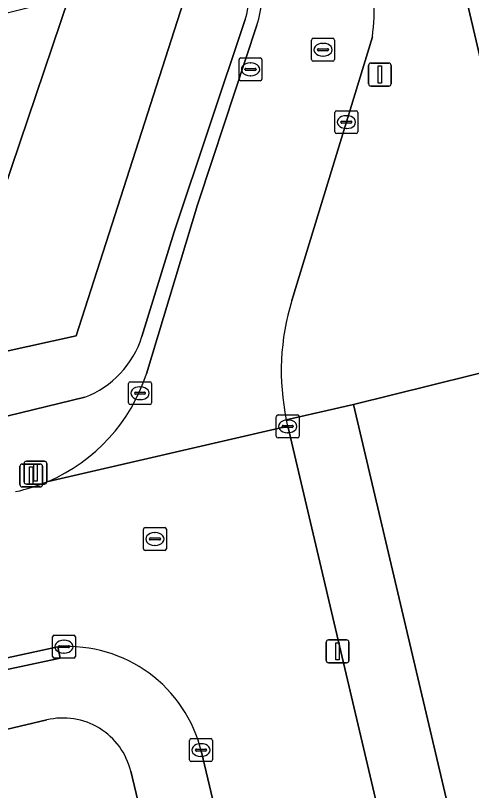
# Model space of a CAD drawing. Extents: x 162026 to 163502, y 387295 to 388169.
# Drawn here: x 163099.97 to 163119.9, y 387704.08 to 387737.95 of the extents above; entities that cross this region are included whole.
import ezdxf

# ---------------------------------------------------------------- set-up
doc = ezdxf.new("R2010")
doc.units = 0
for name, color, linetype in [('IMGEO_Erf', 7, 'Continuous'), ('IMGEO_Groenvoorziening', 7, 'Continuous'), ('IMGEO_Kolk', 7, 'Continuous'), ('IMGEO_Lichtmast', 7, 'Continuous'), ('IMGEO_Rijbaan_lokaal_open', 7, 'Continuous'), ('IMGEO_Rioolput', 7, 'Continuous'), ('IMGEO_Voetpad_open', 7, 'Continuous')]:
    doc.layers.add(name, color=color, linetype=linetype)

msp = doc.modelspace()

# ---------------------------------------------------------------- linework, layer by layer
at = {"layer": 'IMGEO_Erf'}
for points in [[(163161.831, 387763.991), (163116.279, 387753.187), (163117.024, 387750), (163123.323, 387723.073), (163114.741, 387720.947), (163132.768, 387644.387)], [(163101.336, 387707.159), (163076.868, 387701.358)], [(163119.445, 387644.426), (163105.006, 387704.916)]]:
    msp.add_lwpolyline(points, dxfattribs=at)
msp.add_arc((163102.051, 387704.204), 3.04, 13.5408, 103.595, dxfattribs=at)
at = {"layer": 'IMGEO_Groenvoorziening'}
for points in [[(163107.567, 387739.342), (163102.621, 387723.956), (163088.208, 387720.774), (163085.154, 387732.922), (163083.829, 387738.381), (163084.261, 387739.407), (163105.227, 387744.613), (163106.536, 387743.847)], [(163088.208, 387720.774), (163102.621, 387723.956), (163107.567, 387739.342), (163106.536, 387743.847), (163105.227, 387744.613), (163102.308, 387738.742), (163098.7, 387728.111), (163091.882, 387726.665)], [(163091.882, 387726.665), (163098.7, 387728.111), (163102.308, 387738.742), (163089.65, 387735.595)]]:
    msp.add_lwpolyline(points, close=True, dxfattribs=at)
for points in [[(163105.496, 387723.918), (163106.907, 387728.488), (163110.011, 387737.769)], [(163089.469, 387717.975), (163103.003, 387721.262)]]:
    msp.add_lwpolyline(points, dxfattribs=at)
for centre, radius, start, end in [((163106.31, 387738.919), 3.876, 342.732, 12.6914), ((163101.467, 387725.201), 4.228, 291.2964, 342.3299)]:
    msp.add_arc(centre, radius, start, end, dxfattribs=at)
at = {"layer": 'IMGEO_Kolk'}
for p, q in [((163109.741, 387735.17), (163109.741, 387736.022)), ((163109.816, 387736.096), (163110.668, 387736.096)), ((163110.229, 387735.876), (163110.254, 387735.876)), ((163110.742, 387736.022), (163110.742, 387735.17)), ((163110, 387735.59), (163110, 387735.602)), ((163110.438, 387735.553), (163110.04, 387735.553)), ((163110.043, 387735.639), (163110.441, 387735.639)), ((163110.484, 387735.602), (163110.484, 387735.59)), ((163110.252, 387735.316), (163110.227, 387735.316)), ((163110.668, 387735.096), (163109.816, 387735.096)), ((163113.93, 387732.864), (163113.93, 387733.716)), ((163114.005, 387733.79), (163114.857, 387733.79)), ((163114.418, 387733.57), (163114.443, 387733.57)), ((163114.931, 387733.716), (163114.931, 387732.864)), ((163114.189, 387733.284), (163114.189, 387733.296)), ((163114.627, 387733.247), (163114.229, 387733.247)), ((163114.232, 387733.333), (163114.63, 387733.333)), ((163114.673, 387733.296), (163114.673, 387733.284)), ((163114.857, 387732.79), (163114.005, 387732.79)), ((163114.441, 387733.01), (163114.416, 387733.01)), ((163104.99, 387721.942), (163105.842, 387721.942)), ((163104.915, 387721.016), (163104.915, 387721.868)), ((163105.403, 387721.722), (163105.428, 387721.722)), ((163105.916, 387721.868), (163105.916, 387721.016)), ((163105.174, 387721.436), (163105.174, 387721.448)), ((163105.612, 387721.399), (163105.214, 387721.399)), ((163105.217, 387721.485), (163105.615, 387721.485)), ((163105.658, 387721.448), (163105.658, 387721.436)), ((163105.842, 387720.942), (163104.99, 387720.942)), ((163105.426, 387721.162), (163105.401, 387721.162)), ((163111.369, 387719.564), (163111.369, 387720.416)), ((163111.444, 387720.49), (163112.296, 387720.49)), ((163111.857, 387720.27), (163111.882, 387720.27)), ((163112.37, 387720.416), (163112.37, 387719.564)), ((163111.628, 387719.984), (163111.628, 387719.996)), ((163112.066, 387719.947), (163111.668, 387719.947)), ((163111.671, 387720.033), (163112.069, 387720.033)), ((163112.112, 387719.996), (163112.112, 387719.984)), ((163111.88, 387719.71), (163111.855, 387719.71)), ((163112.296, 387719.49), (163111.444, 387719.49)), ((163101.589, 387709.936), (163101.589, 387710.788)), ((163101.664, 387710.862), (163102.516, 387710.862)), ((163102.59, 387710.788), (163102.59, 387709.936)), ((163102.077, 387710.642), (163102.102, 387710.642)), ((163101.848, 387710.356), (163101.848, 387710.368)), ((163102.286, 387710.319), (163101.888, 387710.319)), ((163101.891, 387710.405), (163102.289, 387710.405)), ((163102.1, 387710.082), (163102.075, 387710.082)), ((163102.332, 387710.368), (163102.332, 387710.356)), ((163102.516, 387709.862), (163101.664, 387709.862)), ((163107.576, 387705.416), (163107.576, 387706.268)), ((163107.651, 387706.342), (163108.503, 387706.342)), ((163108.064, 387706.122), (163108.089, 387706.122)), ((163108.577, 387706.268), (163108.577, 387705.416)), ((163107.835, 387705.836), (163107.835, 387705.848)), ((163108.273, 387705.799), (163107.875, 387705.799)), ((163107.878, 387705.885), (163108.276, 387705.885)), ((163108.319, 387705.848), (163108.319, 387705.836)), ((163108.503, 387705.342), (163107.651, 387705.342)), ((163108.087, 387705.562), (163108.062, 387705.562))]:
    msp.add_line(p, q, dxfattribs=at)
for points in [[(163109.741, 387735.17), (163109.741, 387736.022)], [(163109.816, 387736.096), (163110.668, 387736.096)], [(163110.742, 387736.022), (163110.742, 387735.17)], [(163110.668, 387735.096), (163109.816, 387735.096)], [(163113.93, 387732.864), (163113.93, 387733.716)], [(163114.005, 387733.79), (163114.857, 387733.79)], [(163114.931, 387733.716), (163114.931, 387732.864)], [(163114.857, 387732.79), (163114.005, 387732.79)], [(163104.99, 387721.942), (163105.842, 387721.942)], [(163104.915, 387721.016), (163104.915, 387721.868)], [(163105.916, 387721.868), (163105.916, 387721.016)], [(163105.842, 387720.942), (163104.99, 387720.942)], [(163111.369, 387719.564), (163111.369, 387720.416)], [(163111.444, 387720.49), (163112.296, 387720.49)], [(163112.37, 387720.416), (163112.37, 387719.564)], [(163112.296, 387719.49), (163111.444, 387719.49)], [(163101.589, 387709.936), (163101.589, 387710.788)], [(163101.664, 387710.862), (163102.516, 387710.862)], [(163102.59, 387710.788), (163102.59, 387709.936)], [(163102.516, 387709.862), (163101.664, 387709.862)], [(163107.576, 387705.416), (163107.576, 387706.268)], [(163107.651, 387706.342), (163108.503, 387706.342)], [(163108.577, 387706.268), (163108.577, 387705.416)], [(163108.503, 387705.342), (163107.651, 387705.342)]]:
    msp.add_lwpolyline(points, dxfattribs=at)
for centre, radius, start, end in [((163109.818, 387736.02), 0.0765, 91.552, 178.448), ((163109.818, 387736.02), 0.0765, 91.552, 178.448), ((163110.666, 387736.02), 0.0765, 1.552, 88.448), ((163110.666, 387736.02), 0.0765, 1.552, 88.448), ((163110.04, 387735.599), 0.0403, 85.8775, 175.7526), ((163110.037, 387735.589), 0.0366, 178.938, 274.7102), ((163110.441, 387735.596), 0.043, 264.8664, 352.4533), ((163110.445, 387735.601), 0.0386, 1.7309, 96.639), ((163109.818, 387735.172), 0.0765, 181.552, 268.448), ((163109.818, 387735.172), 0.0765, 181.552, 268.448), ((163110.666, 387735.172), 0.0765, 271.552, 358.448), ((163110.666, 387735.172), 0.0765, 271.552, 358.448), ((163114.007, 387733.714), 0.0765, 91.552, 178.448), ((163114.007, 387733.714), 0.0765, 91.552, 178.448), ((163114.855, 387733.714), 0.0765, 1.552, 88.448), ((163114.855, 387733.714), 0.0765, 1.552, 88.448), ((163114.229, 387733.293), 0.0403, 85.8775, 175.7526), ((163114.226, 387733.283), 0.0366, 178.938, 274.7102), ((163114.63, 387733.29), 0.043, 264.8664, 352.4533), ((163114.634, 387733.295), 0.0386, 1.7309, 96.639), ((163114.007, 387732.866), 0.0765, 181.552, 268.448), ((163114.007, 387732.866), 0.0765, 181.552, 268.448), ((163114.855, 387732.866), 0.0765, 271.552, 358.448), ((163114.855, 387732.866), 0.0765, 271.552, 358.448), ((163104.992, 387721.866), 0.0765, 91.552, 178.448), ((163104.992, 387721.866), 0.0765, 91.552, 178.448), ((163105.84, 387721.866), 0.0765, 1.552, 88.448), ((163105.84, 387721.866), 0.0765, 1.552, 88.448), ((163105.214, 387721.445), 0.0403, 85.8775, 175.7526), ((163105.211, 387721.435), 0.0366, 178.938, 274.7102), ((163105.615, 387721.442), 0.043, 264.8664, 352.4533), ((163105.619, 387721.447), 0.0386, 1.7309, 96.639), ((163104.992, 387721.018), 0.0765, 181.552, 268.448), ((163104.992, 387721.018), 0.0765, 181.552, 268.448), ((163105.84, 387721.018), 0.0765, 271.552, 358.448), ((163105.84, 387721.018), 0.0765, 271.552, 358.448), ((163111.446, 387720.414), 0.0765, 91.552, 178.448), ((163111.446, 387720.414), 0.0765, 91.552, 178.448), ((163112.294, 387720.414), 0.0765, 1.552, 88.448), ((163112.294, 387720.414), 0.0765, 1.552, 88.448), ((163111.668, 387719.993), 0.0403, 85.8775, 175.7526), ((163111.665, 387719.983), 0.0366, 178.938, 274.7102), ((163112.069, 387719.99), 0.043, 264.8664, 352.4533), ((163112.073, 387719.995), 0.0386, 1.7309, 96.639), ((163111.446, 387719.566), 0.0765, 181.552, 268.448), ((163111.446, 387719.566), 0.0765, 181.552, 268.448), ((163112.294, 387719.566), 0.0765, 271.552, 358.448), ((163112.294, 387719.566), 0.0765, 271.552, 358.448), ((163101.666, 387710.786), 0.0765, 91.552, 178.448), ((163101.666, 387710.786), 0.0765, 91.552, 178.448), ((163102.514, 387710.786), 0.0765, 1.552, 88.448), ((163102.514, 387710.786), 0.0765, 1.552, 88.448), ((163101.888, 387710.365), 0.0403, 85.8775, 175.7526), ((163101.885, 387710.355), 0.0366, 178.938, 274.7102), ((163102.289, 387710.362), 0.043, 264.8664, 352.4533), ((163102.293, 387710.367), 0.0386, 1.7309, 96.639), ((163101.666, 387709.938), 0.0765, 181.552, 268.448), ((163101.666, 387709.938), 0.0765, 181.552, 268.448), ((163102.514, 387709.938), 0.0765, 271.552, 358.448), ((163102.514, 387709.938), 0.0765, 271.552, 358.448), ((163107.653, 387706.266), 0.0765, 91.552, 178.448), ((163107.653, 387706.266), 0.0765, 91.552, 178.448), ((163108.501, 387706.266), 0.0765, 1.552, 88.448), ((163108.501, 387706.266), 0.0765, 1.552, 88.448), ((163107.875, 387705.845), 0.0403, 85.8775, 175.7526), ((163107.872, 387705.835), 0.0366, 178.938, 274.7102), ((163108.276, 387705.842), 0.043, 264.8664, 352.4533), ((163108.28, 387705.847), 0.0386, 1.7309, 96.639), ((163107.653, 387705.418), 0.0765, 181.552, 268.448), ((163107.653, 387705.418), 0.0765, 181.552, 268.448), ((163108.501, 387705.418), 0.0765, 271.552, 358.448), ((163108.501, 387705.418), 0.0765, 271.552, 358.448)]:
    msp.add_arc(centre, radius, start, end, dxfattribs=at)
for centre, major_axis, ratio, start_param, end_param in [((163110.228, 387735.596), (-0.387, 0.002), 0.722429, 4.712389, 7.853982), ((163110.253, 387735.596), (-0.39, 0.002), 0.717154, 1.570796, 4.712389), ((163114.417, 387733.29), (-0.387, 0.002), 0.722429, 4.712389, 7.853982), ((163114.442, 387733.29), (-0.39, 0.002), 0.717154, 1.570796, 4.712389), ((163105.402, 387721.442), (-0.387, 0.002), 0.722429, 4.712389, 7.853982), ((163105.427, 387721.442), (-0.39, 0.002), 0.717154, 1.570796, 4.712389), ((163111.856, 387719.99), (-0.387, 0.002), 0.722429, 4.712389, 7.853982), ((163111.881, 387719.99), (-0.39, 0.002), 0.717154, 1.570796, 4.712389), ((163102.076, 387710.362), (-0.387, 0.002), 0.722429, 4.712389, 7.853982), ((163102.101, 387710.362), (-0.39, 0.002), 0.717154, 1.570796, 4.712389), ((163108.063, 387705.842), (-0.387, 0.002), 0.722429, 4.712389, 7.853982), ((163108.088, 387705.842), (-0.39, 0.002), 0.717154, 1.570796, 4.712389)]:
    msp.add_ellipse(centre, major_axis=major_axis, ratio=ratio, start_param=start_param, end_param=end_param, dxfattribs=at)
at = {"layer": 'IMGEO_Lichtmast'}
for p, q in [((163115.499, 387735.869), (163116.289, 387735.869)), ((163116.289, 387735.869), (163115.499, 387735.869)), ((163115.399, 387734.969), (163115.399, 387735.769)), ((163115.399, 387735.769), (163115.399, 387734.969)), ((163116.389, 387735.769), (163116.389, 387734.969)), ((163116.389, 387734.969), (163116.389, 387735.769)), ((163116.289, 387734.869), (163115.499, 387734.869)), ((163115.499, 387734.869), (163116.289, 387734.869)), ((163100.164, 387717.446), (163100.164, 387718.246)), ((163100.164, 387718.246), (163100.164, 387717.446)), ((163100.264, 387718.346), (163101.054, 387718.346)), ((163101.054, 387718.346), (163100.264, 387718.346)), ((163100.345, 387717.568), (163100.345, 387718.368)), ((163100.345, 387718.368), (163100.345, 387717.568)), ((163100.445, 387718.468), (163101.235, 387718.468)), ((163101.235, 387718.468), (163100.445, 387718.468)), ((163101.154, 387718.246), (163101.154, 387717.446)), ((163101.154, 387717.446), (163101.154, 387718.246)), ((163101.335, 387718.368), (163101.335, 387717.568)), ((163101.335, 387717.568), (163101.335, 387718.368)), ((163101.054, 387717.346), (163100.264, 387717.346)), ((163100.264, 387717.346), (163101.054, 387717.346)), ((163101.235, 387717.468), (163100.445, 387717.468)), ((163100.445, 387717.468), (163101.235, 387717.468)), ((163113.55, 387709.757), (163113.55, 387710.557)), ((163113.55, 387710.557), (163113.55, 387709.757)), ((163113.65, 387710.657), (163114.44, 387710.657)), ((163114.44, 387710.657), (163113.65, 387710.657)), ((163114.54, 387710.557), (163114.54, 387709.757)), ((163114.54, 387709.757), (163114.54, 387710.557)), ((163114.44, 387709.657), (163113.65, 387709.657)), ((163113.65, 387709.657), (163114.44, 387709.657))]:
    msp.add_line(p, q, dxfattribs=at)
for points in [[(163115.819, 387735.744), (163115.969, 387735.744), (163115.969, 387734.994), (163115.819, 387734.994), (163115.819, 387735.744)], [(163100.584, 387718.221), (163100.734, 387718.221), (163100.734, 387717.471), (163100.584, 387717.471), (163100.584, 387718.221)], [(163100.765, 387718.343), (163100.915, 387718.343), (163100.915, 387717.593), (163100.765, 387717.593), (163100.765, 387718.343)], [(163113.97, 387710.532), (163114.12, 387710.532), (163114.12, 387709.782), (163113.97, 387709.782), (163113.97, 387710.532)]]:
    msp.add_lwpolyline(points, dxfattribs=at)
for centre, start, end in [((163115.499, 387735.769), 90, 180), ((163115.499, 387735.769), 90, 180), ((163116.289, 387735.769), 0, 90), ((163116.289, 387735.769), 360, 90), ((163115.499, 387734.969), 180, 270), ((163115.499, 387734.969), 180, 270), ((163116.289, 387734.969), 270, 0), ((163116.289, 387734.969), 270, 0), ((163100.264, 387718.246), 90, 180), ((163100.264, 387718.246), 90, 180), ((163100.445, 387718.368), 90, 180), ((163100.445, 387718.368), 90, 180), ((163101.054, 387718.246), 0, 90), ((163101.054, 387718.246), 360, 90), ((163101.235, 387718.368), 0, 90), ((163101.235, 387718.368), 360, 90), ((163100.445, 387717.568), 180, 270), ((163100.445, 387717.568), 180, 270), ((163101.235, 387717.568), 270, 0), ((163101.235, 387717.568), 270, 0), ((163100.264, 387717.446), 180, 270), ((163100.264, 387717.446), 180, 270), ((163101.054, 387717.446), 270, 0), ((163101.054, 387717.446), 270, 0), ((163113.65, 387710.557), 90, 180), ((163113.65, 387710.557), 90, 180), ((163114.44, 387710.557), 0, 90), ((163114.44, 387710.557), 360, 90), ((163113.65, 387709.757), 180, 270), ((163113.65, 387709.757), 180, 270), ((163114.44, 387709.757), 270, 0), ((163114.44, 387709.757), 270, 0)]:
    msp.add_arc(centre, 0.1, start, end, dxfattribs=at)
at = {"layer": 'IMGEO_Rijbaan_lokaal_open'}
for points in [[(163110.522, 387737.527), (163108.598, 387731.695), (163107.926, 387729.677), (163105.691, 387722.294)], [(163112.045, 387725.495), (163115.572, 387737.025)], [(163126.89, 387656.199), (163125.571, 387661.801), (163120.236, 387684.457), (163118.662, 387691.139), (163111.868, 387719.994), (163101.396, 387717.589)], [(163101.396, 387717.589), (163111.868, 387719.994)], [(163049.617, 387698.088), (163068.806, 387702.65), (163074.637, 387704.024), (163075.822, 387704.303), (163079.536, 387705.178), (163098.123, 387709.556), (163101.822, 387710.349)], [(163108.1, 387705.753), (163112.938, 387685.389), (163114.146, 387680.303), (163116.8, 387669.133), (163118.433, 387662.259), (163122.263, 387646.135)]]:
    msp.add_lwpolyline(points, dxfattribs=at)
for centre, radius, start, end in [((163104.041, 387738.358), 11.608, 353.4038, 10.1548), ((163106.452, 387738.876), 4.288, 341.6614, 12.8126), ((163122.088, 387722.419), 10.503, 162.973, 191.7581), ((163098.393, 387724.643), 7.667, 293.0588, 342.1579), ((163118.448, 387721.598), 6.773, 191.2302, 193.6997), ((163098.364, 387724.727), 7.756, 281.9617, 293.0163), ((163102.258, 387704.359), 6.006, 13.4199, 94.1658)]:
    msp.add_arc(centre, radius, start, end, dxfattribs=at)
at = {"layer": 'IMGEO_Rioolput'}
for p, q in [((163112.911, 387736.028), (163112.911, 387736.88)), ((163112.986, 387736.954), (163113.838, 387736.954)), ((163113.912, 387736.88), (163113.912, 387736.028)), ((163113.399, 387736.734), (163113.424, 387736.734)), ((163113.17, 387736.448), (163113.17, 387736.46)), ((163113.608, 387736.411), (163113.21, 387736.411)), ((163113.213, 387736.497), (163113.611, 387736.497)), ((163113.422, 387736.174), (163113.397, 387736.174)), ((163113.654, 387736.46), (163113.654, 387736.448)), ((163113.838, 387735.954), (163112.986, 387735.954)), ((163105.638, 387715.57), (163106.49, 387715.57)), ((163105.563, 387714.644), (163105.563, 387715.496)), ((163106.051, 387715.35), (163106.076, 387715.35)), ((163106.564, 387715.496), (163106.564, 387714.644)), ((163105.822, 387715.064), (163105.822, 387715.076)), ((163106.26, 387715.027), (163105.862, 387715.027)), ((163105.865, 387715.113), (163106.263, 387715.113)), ((163106.306, 387715.076), (163106.306, 387715.064)), ((163106.49, 387714.57), (163105.638, 387714.57)), ((163106.074, 387714.79), (163106.049, 387714.79))]:
    msp.add_line(p, q, dxfattribs=at)
for points in [[(163112.911, 387736.028), (163112.911, 387736.88)], [(163112.986, 387736.954), (163113.838, 387736.954)], [(163113.912, 387736.88), (163113.912, 387736.028)], [(163113.838, 387735.954), (163112.986, 387735.954)], [(163105.638, 387715.57), (163106.49, 387715.57)], [(163105.563, 387714.644), (163105.563, 387715.496)], [(163106.564, 387715.496), (163106.564, 387714.644)], [(163106.49, 387714.57), (163105.638, 387714.57)]]:
    msp.add_lwpolyline(points, dxfattribs=at)
for centre, radius, start, end in [((163112.988, 387736.878), 0.0765, 91.552, 178.448), ((163112.988, 387736.878), 0.0765, 91.552, 178.448), ((163113.836, 387736.878), 0.0765, 1.552, 88.448), ((163113.836, 387736.878), 0.0765, 1.552, 88.448), ((163113.21, 387736.457), 0.0403, 85.8775, 175.7526), ((163113.207, 387736.447), 0.0366, 178.938, 274.7102), ((163113.611, 387736.454), 0.043, 264.8664, 352.4533), ((163113.615, 387736.459), 0.0386, 1.7309, 96.639), ((163112.988, 387736.03), 0.0765, 181.552, 268.448), ((163112.988, 387736.03), 0.0765, 181.552, 268.448), ((163113.836, 387736.03), 0.0765, 271.552, 358.448), ((163113.836, 387736.03), 0.0765, 271.552, 358.448), ((163105.64, 387715.494), 0.0765, 91.552, 178.448), ((163105.64, 387715.494), 0.0765, 91.552, 178.448), ((163106.488, 387715.494), 0.0765, 1.552, 88.448), ((163106.488, 387715.494), 0.0765, 1.552, 88.448), ((163105.862, 387715.073), 0.0403, 85.8775, 175.7526), ((163105.859, 387715.063), 0.0366, 178.938, 274.7102), ((163106.263, 387715.07), 0.043, 264.8664, 352.4533), ((163106.267, 387715.075), 0.0386, 1.7309, 96.639), ((163105.64, 387714.646), 0.0765, 181.552, 268.448), ((163105.64, 387714.646), 0.0765, 181.552, 268.448), ((163106.488, 387714.646), 0.0765, 271.552, 358.448), ((163106.488, 387714.646), 0.0765, 271.552, 358.448)]:
    msp.add_arc(centre, radius, start, end, dxfattribs=at)
for centre, major_axis, ratio, start_param, end_param in [((163113.398, 387736.454), (-0.387, 0.002), 0.722429, 4.712389, 7.853982), ((163113.423, 387736.454), (-0.39, 0.002), 0.717154, 1.570796, 4.712389), ((163106.05, 387715.07), (-0.387, 0.002), 0.722429, 4.712389, 7.853982), ((163106.075, 387715.07), (-0.39, 0.002), 0.717154, 1.570796, 4.712389)]:
    msp.add_ellipse(centre, major_axis=major_axis, ratio=ratio, start_param=start_param, end_param=end_param, dxfattribs=at)
at = {"layer": 'IMGEO_Voetpad_open'}
for points in [[(163111.805, 387720.279), (163114.741, 387720.947), (163123.323, 387723.073), (163117.024, 387750)], [(163110.011, 387737.769), (163106.907, 387728.488), (163105.496, 387723.918)], [(163105.691, 387722.294), (163107.926, 387729.677), (163108.598, 387731.695), (163110.522, 387737.527)], [(163115.572, 387737.025), (163112.045, 387725.495)], [(163103.003, 387721.262), (163089.469, 387717.975)], [(163114.741, 387720.947), (163111.805, 387720.279)], [(163129.668, 387643.672), (163132.768, 387644.387), (163114.741, 387720.947)], [(163111.868, 387719.994), (163118.662, 387691.139), (163119.165, 387691.257), (163120.717, 387684.57), (163120.236, 387684.457), (163125.571, 387661.801), (163126.039, 387661.913), (163127.364, 387656.312), (163126.89, 387656.199), (163129.37, 387645.666)], [(163101.822, 387710.349), (163101.926, 387709.861), (163098.227, 387709.067), (163098.123, 387709.556), (163079.536, 387705.178), (163079.656, 387704.692), (163075.942, 387703.817), (163075.822, 387704.303), (163074.637, 387704.024), (163074.757, 387703.538), (163068.926, 387702.165), (163068.806, 387702.65), (163049.617, 387698.088)], [(163050.236, 387694.901), (163056.718, 387696.562), (163063.496, 387698.188), (163065.881, 387698.754), (163069.238, 387699.549), (163075.346, 387700.997), (163076.868, 387701.358), (163101.336, 387707.159)], [(163118.433, 387662.259), (163117.984, 387662.147), (163116.35, 387669.02), (163116.8, 387669.133), (163114.146, 387680.303), (163113.685, 387680.189), (163112.472, 387685.274), (163112.938, 387685.389), (163108.1, 387705.753)], [(163105.006, 387704.916), (163119.445, 387644.426)]]:
    msp.add_lwpolyline(points, dxfattribs=at)
msp.add_lwpolyline([(163098.123, 387709.556), (163098.227, 387709.067), (163101.926, 387709.861), (163101.822, 387710.349)], close=True, dxfattribs=at)
for centre, radius, start, end in [((163104.041, 387738.358), 11.608, 353.4038, 10.1548), ((163106.31, 387738.919), 3.876, 342.732, 12.6914), ((163106.452, 387738.876), 4.288, 341.6614, 12.8126), ((163122.088, 387722.419), 10.503, 162.973, 191.7581), ((163101.467, 387725.201), 4.228, 291.2964, 342.3299), ((163098.393, 387724.643), 7.667, 293.0588, 342.1579), ((163118.448, 387721.598), 6.773, 191.2302, 193.6997), ((163098.364, 387724.727), 7.756, 281.9617, 293.0163), ((163102.258, 387704.359), 6.006, 13.4199, 94.1658), ((163102.051, 387704.204), 3.04, 13.5408, 103.595)]:
    msp.add_arc(centre, radius, start, end, dxfattribs=at)

doc.saveas('drawing.dxf')
